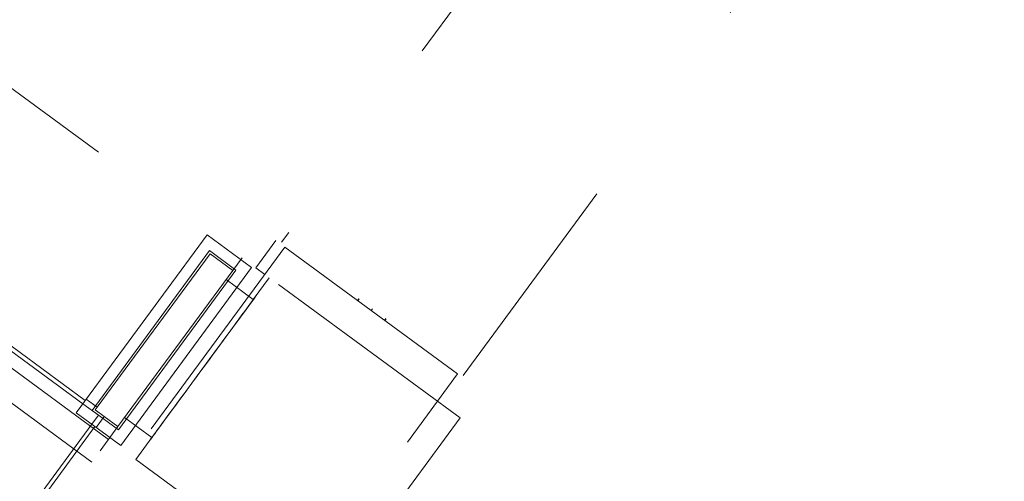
# Model space of a CAD drawing. Header units: metres. Extents: x 135583 to 135939, y 457896 to 458258.
# Tile 306 of 599: x 135791.49 to 135800.23, y 457939.53 to 457943.63. Entities that reach past the tile are written whole.
import ezdxf

# ---------------------------------------------------------------- set-up
doc = ezdxf.new("R2010")
doc.units = ezdxf.units.M
doc.linetypes.add('Hidden', pattern=[4, 2, -2])
doc.layers.add('NIEUWE INSTALLATIE', color=250, linetype='Continuous', lineweight=0)

msp = doc.modelspace()

# ---------------------------------------------------------------- linework, layer by layer
at = {"layer": 'NIEUWE INSTALLATIE', "linetype": 'Hidden'}
for p, q in [((135798.6171, 457948.1844), (135793.8174, 457941.6513)), ((135798.6171, 457948.1844), (135793.8174, 457941.6513)), ((135795.4291, 457940.4671), (135800.2289, 457947.0003)), ((135795.4291, 457940.4671), (135800.2289, 457947.0003)), ((135790.5801, 457943.6325), (135793.5876, 457941.423)), ((135790.5801, 457943.6325), (135793.5876, 457941.423)), ((135793.5876, 457941.423), (135793.7652, 457941.6648)), ((135793.5876, 457941.423), (135793.7652, 457941.6648)), ((135793.8458, 457941.6056), (135786.2969, 457931.3305)), ((135795.377, 457940.4806), (135793.8458, 457941.6056)), ((135792.1816, 457940.1849), (135793.1824, 457941.547)), ((135792.1816, 457940.1849), (135793.1824, 457941.547)), ((135793.1824, 457941.547), (135793.3838, 457941.399)), ((135793.1824, 457941.547), (135793.3838, 457941.399)), ((135793.3838, 457941.399), (135793.4667, 457941.5118)), ((135793.3838, 457941.399), (135793.4667, 457941.5118)), ((135793.3838, 457941.399), (135792.3655, 457940.0129)), ((135793.3838, 457941.399), (135792.3655, 457940.0129)), ((135793.6682, 457941.3638), (135793.5876, 457941.423)), ((135793.6682, 457941.3638), (135793.5876, 457941.423)), ((135793.3246, 457941.3183), (135793.5663, 457941.1407)), ((135793.3246, 457941.3183), (135793.5663, 457941.1407)), ((135793.7085, 457941.3342), (135793.5663, 457941.1407)), ((135793.7085, 457941.3342), (135793.5663, 457941.1407)), ((135795.4008, 457940.0908), (135793.7085, 457941.3342)), ((135795.4008, 457940.0908), (135793.7085, 457941.3342)), ((135790.8322, 457940.9656), (135792.2826, 457939.9)), ((135790.8322, 457940.9656), (135792.2826, 457939.9)), ((135790.9453, 457941.0312), (135792.0553, 457940.2157)), ((135790.6842, 457940.7641), (135792.1346, 457939.6986)), ((135792.1346, 457939.6986), (135790.6842, 457940.7641)), ((135790.6842, 457940.7641), (135792.1346, 457939.6986)), ((135792.1346, 457939.6986), (135790.6842, 457940.7641)), ((135787.8281, 457930.2056), (135795.377, 457940.4806)), ((135792.085, 457940.2559), (135792.1816, 457940.1849)), ((135792.085, 457940.2559), (135792.1816, 457940.1849)), ((135792.1923, 457940.115), (135792.0554, 457940.2156)), ((135792.1923, 457940.115), (135792.0554, 457940.2156)), ((135792.164, 457940.1609), (135792.1816, 457940.1849)), ((135792.164, 457940.1609), (135792.1816, 457940.1849)), ((135795.4008, 457940.0908), (135789.8354, 457932.5155)), ((135795.4008, 457940.0908), (135789.8354, 457932.5155)), ((135792.1333, 457940.0346), (135792.1923, 457940.115)), ((135792.1333, 457940.0346), (135792.1923, 457940.115)), ((135792.2446, 457940.1017), (135792.164, 457940.1609)), ((135792.2446, 457940.1017), (135792.164, 457940.1609)), ((135792.2446, 457940.1017), (135792.1736, 457940.005)), ((135792.2446, 457940.1017), (135792.1736, 457940.005)), ((135792.3655, 457940.0129), (135792.2446, 457940.1017)), ((135792.3655, 457940.0129), (135792.2446, 457940.1017)), ((135792.6665, 457939.9159), (135792.4247, 457940.0935)), ((135792.6665, 457939.9159), (135792.4247, 457940.0935)), ((135797.9113, 457938.2464), (135795.4008, 457940.0908)), ((135797.9113, 457938.2464), (135795.4008, 457940.0908)), ((135788.8768, 457935.602), (135792.1332, 457940.0346)), ((135792.2086, 457939.7993), (135792.3655, 457940.0129)), ((135792.2086, 457939.7993), (135792.3655, 457940.0129)), ((135792.6665, 457939.9159), (135792.5243, 457939.7224)), ((135792.6665, 457939.9159), (135792.5243, 457939.7224)), ((135788.0789, 457934.1783), (135792.2086, 457939.7993)), ((135788.0789, 457934.1783), (135792.2086, 457939.7993)), ((135792.5243, 457939.7224), (135793.9749, 457938.6567)), ((135792.5243, 457939.7224), (135793.9749, 457938.6567))]:
    msp.add_line(p, q, dxfattribs=at)
at = {"layer": 'NIEUWE INSTALLATIE'}
for p, q in [((135793.1567, 457941.7148), (135791.9962, 457940.1352)), ((135793.5516, 457941.4246), (135793.1567, 457941.7148)), ((135793.1781, 457941.575), (135792.136, 457940.1566)), ((135793.4118, 457941.4033), (135793.1781, 457941.575)), ((135792.3697, 457939.9849), (135793.4118, 457941.4033)), ((135792.3911, 457939.8451), (135793.5516, 457941.4246)), ((135794.5024, 457941.148), (135794.4905, 457941.1319)), ((135794.5044, 457941.1465), (135794.4926, 457941.1304)), ((135792.0761, 457940.2439), (135790.966, 457941.0594)), ((135794.6232, 457941.0592), (135794.6114, 457941.0431)), ((135794.7421, 457940.9719), (135794.7302, 457940.9558)), ((135794.7441, 457940.9704), (135794.7323, 457940.9543)), ((135791.9962, 457940.1352), (135792.3911, 457939.8451)), ((135792.136, 457940.1566), (135792.3697, 457939.9849)), ((135788.8842, 457935.5531), (135792.1614, 457940.0138))]:
    msp.add_line(p, q, dxfattribs=at)
at = {"layer": 'NIEUWE INSTALLATIE', "linetype": 'Hidden'}
for start_param, end_param in [(5.96537, 11.544875), (5.96537, 11.544875), (3.353475, 9.455957), (3.353475, 9.455957), (0.311963, 1.672725), (0.311963, 1.672725)]:
    msp.add_ellipse((135793.1164, 457940.5283), major_axis=(0.4737, 0.6447), ratio=0.000001, start_param=start_param, end_param=end_param, dxfattribs=at)

doc.saveas('drawing.dxf')
